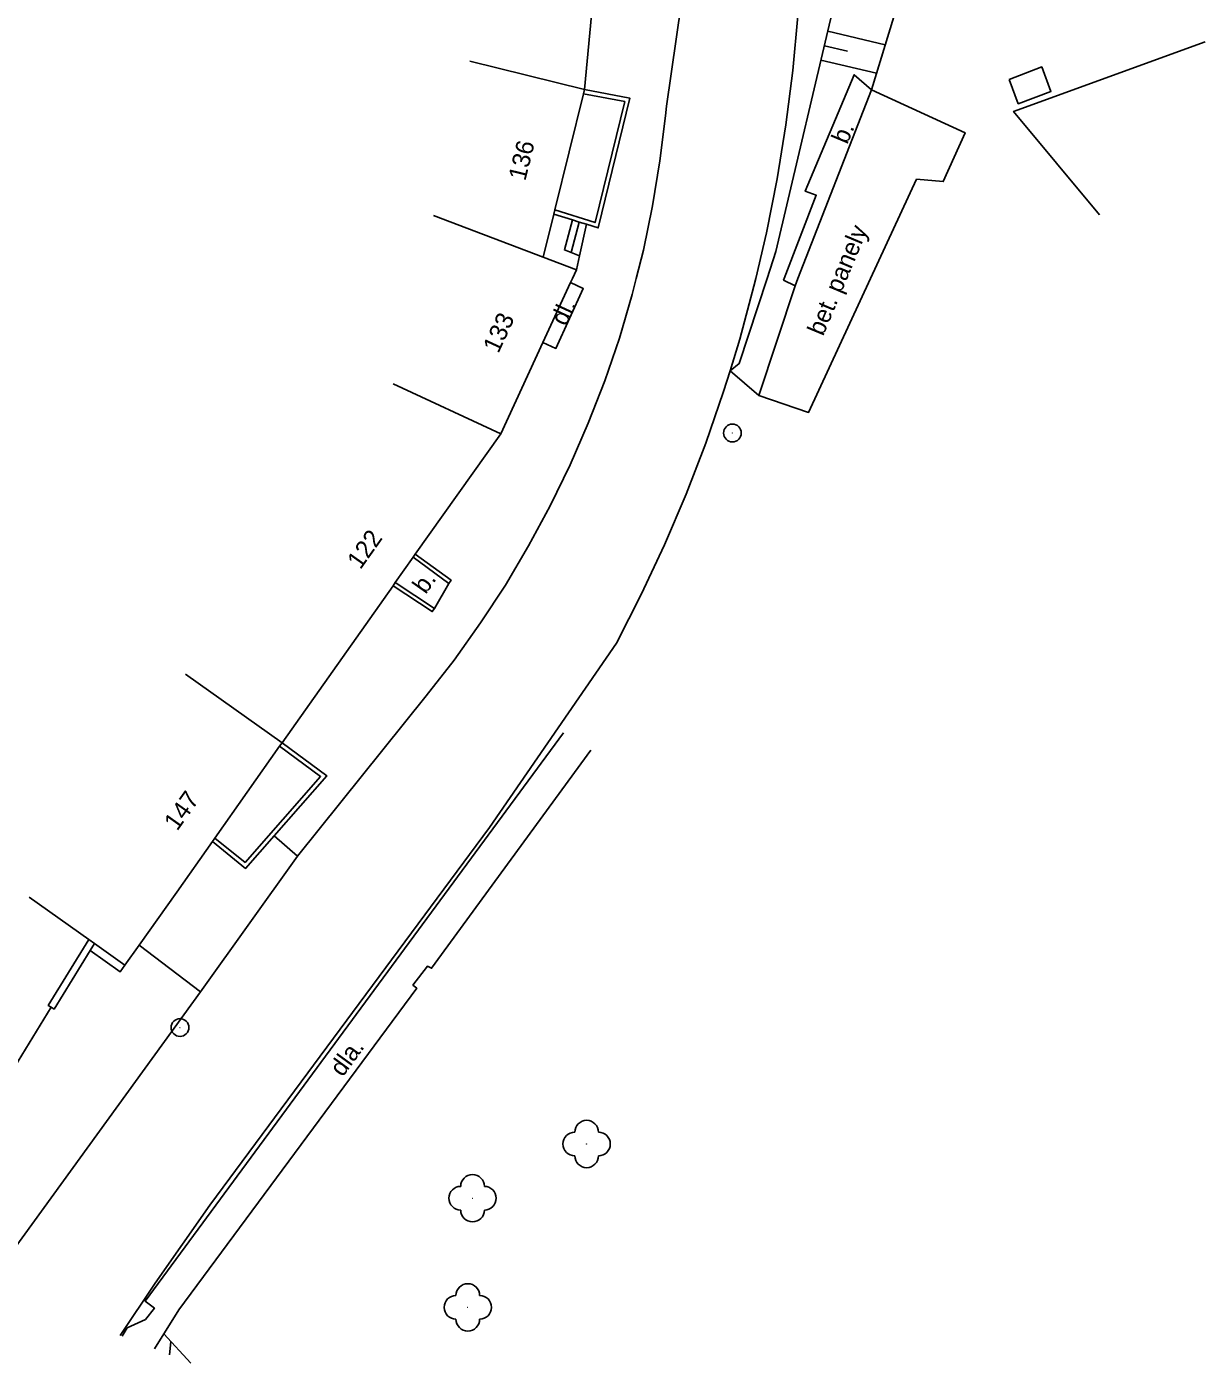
# Model space of a CAD drawing. Extents: x -582162 to -561283, y -1187583 to -1183539.
# Drawn here: x -571369.7 to -571319.9, y -1185045.8 to -1184989.4 of the extents above; entities that cross this region are included whole.
import ezdxf

# ---------------------------------------------------------------- set-up
doc = ezdxf.new("R2010")
doc.units = 0
for name, color, linetype in [('Vrstva 1', 7, 'Continuous'), ('Vrstva 10', 7, 'Continuous'), ('Vrstva 11', 7, 'Continuous'), ('Vrstva 12', 7, 'Continuous'), ('Vrstva 14', 7, 'Continuous'), ('Vrstva 4', 7, 'Continuous'), ('Vrstva 6', 7, 'Continuous'), ('Vrstva 9', 7, 'Continuous')]:
    doc.layers.add(name, color=color, linetype=linetype)

# ---------------------------------------------------------------- blocks, each defined once
blk = doc.blocks.new('1.079')
at = {"layer": 'Vrstva 1'}
for radius in [0.75, 0.001]:
    blk.add_circle((0, -0.001), radius, dxfattribs=at)
blk = doc.blocks.new('3.130')
at = {"layer": 'Vrstva 1'}
blk.add_circle((0, 0), 0.001, dxfattribs=at)
for centre, start, end in [((0, 1), 0, 180), ((-1, 0), 90, 270), ((1, 0), 270, 90), ((0, -1), 180, 360)]:
    blk.add_arc(centre, 1, start, end, dxfattribs=at)

msp = doc.modelspace()

# ---------------------------------------------------------------- linework, layer by layer
at = {"layer": 'Vrstva 10'}
for points in [[(-571338.89, -1185000), (-571338.44, -1184998.07), (-571337.99, -1184995.8), (-571337.62, -1184993.52), (-571337.33, -1184991.22), (-571337.12, -1184988.91), (-571337.04, -1184987.72), (-571335.77, -1184975.78), (-571334.75, -1184966.09)], [(-571339.84, -1184966.76), (-571341.22, -1184982.66), (-571342.67, -1184992.73), (-571342.71, -1184993.13), (-571342.94, -1184995.04), (-571343.25, -1184996.93), (-571343.64, -1184998.81), (-571343.94, -1185000)], [(-571334.01, -1184992.04), (-571332.91, -1184988.45), (-571332.93, -1184987.1)], [(-571334.01, -1184992.04), (-571334.74, -1184991.4), (-571336.8, -1184996.32), (-571336.34, -1184996.49), (-571337.69, -1185000)], [(-571328.19, -1184991.6), (-571326.81, -1184991.07), (-571326.42, -1184992.1), (-571327.8, -1184992.62), (-571328.19, -1184991.6)], [(-571334.01, -1184992.04), (-571337.11, -1185000)], [(-571334.04, -1185000), (-571332.1, -1184995.81), (-571330.97, -1184995.91), (-571330.05, -1184993.85), (-571334.01, -1184992.04)], [(-571346.7, -1184998.91), (-571346.98, -1184998.8), (-571346.64, -1184997.53)], [(-571346.7, -1184998.91), (-571346.35, -1184997.62)], [(-571346.34, -1184999.05), (-571346.05, -1184997.71)], [(-571346.34, -1184999.05), (-571346.7, -1184998.91)], [(-571346.47, -1184999.64), (-571346.34, -1184999.05)], [(-571365.747, -1185044.642), (-571364.27, -1185042.44), (-571361.96, -1185039.14), (-571350.15, -1185023.19), (-571344.78, -1185015.41), (-571343.73, -1185013.35), (-571342.75, -1185011.25), (-571341.84, -1185009.12), (-571341.01, -1185006.96), (-571340.25, -1185004.77), (-571339.97, -1185003.9), (-571339.57, -1185002.56), (-571338.97, -1185000.33), (-571338.89, -1185000)], [(-571343.94, -1185000), (-571344.11, -1185000.68), (-571344.65, -1185002.52), (-571345.27, -1185004.33), (-571345.97, -1185006.12), (-571346.74, -1185007.88), (-571347.58, -1185009.61), (-571348.49, -1185011.3), (-571349.47, -1185012.95), (-571350.52, -1185014.55), (-571351.64, -1185016.12), (-571352.82, -1185017.63), (-571358.26, -1185024.4)], [(-571346.72, -1185000.18), (-571346.18, -1185000.43), (-571347.34, -1185002.96), (-571347.89, -1185002.71)], [(-571337.23, -1185000.32), (-571338.77, -1185004.94), (-571336.66, -1185005.66), (-571334.04, -1185000)], [(-571337.69, -1185000), (-571337.72, -1185000.07), (-571337.23, -1185000.32)], [(-571337.11, -1185000), (-571337.23, -1185000.32)], [(-571352.47, -1185013.94), (-571351.86, -1185012.88)], [(-571347.02, -1185019.2), (-571364.69, -1185043.2), (-571364.3, -1185043.5), (-571364.68, -1185043.97), (-571365.45, -1185044.32)], [(-571363.27, -1185043.57), (-571353.22, -1185029.98), (-571353.38, -1185029.85), (-571352.77, -1185029.05), (-571352.59, -1185029.14), (-571345.86, -1185019.93)], [(-571359.24, -1185023.54), (-571358.26, -1185024.4)], [(-571358.26, -1185024.4), (-571362.35, -1185030.13)], [(-571362.35, -1185030.13), (-571364.94, -1185028.16)], [(-571365.55, -1185029.01), (-571365.75, -1185029.29), (-571367.02, -1185028.39)], [(-571370.19, -1185040.93), (-571362.35, -1185030.13)], [(-571363.27, -1185043.57), (-571364.294, -1185045.217)], [(-571365.45, -1185044.32), (-571365.668, -1185044.673)]]:
    msp.add_lwpolyline(points, dxfattribs=at)
at = {"layer": 'Vrstva 12'}
for points in [[(-571333.43, -1184990.13), (-571335.85, -1184989.56)], [(-571335.02, -1184990.4), (-571335.99, -1184990.17)], [(-571333.79, -1184991.33), (-571336.14, -1184990.78)], [(-571363.61, -1185044.91), (-571363.668, -1185045.465)]]:
    msp.add_lwpolyline(points, dxfattribs=at)
at = {"layer": 'Vrstva 4'}
for points in [[(-571345.46, -1184984.82), (-571346.13, -1184992.02)], [(-571350.98, -1184990.83), (-571346.13, -1184992.02)], [(-571346.13, -1184992.02), (-571346.17, -1184992.2)], [(-571346.17, -1184992.2), (-571347.38, -1184997.11)], [(-571347.38, -1184997.11), (-571347.42, -1184997.29)], [(-571352.51, -1184997.34), (-571347.87, -1184999.11)], [(-571347.42, -1184997.29), (-571347.87, -1184999.11)], [(-571347.87, -1184999.11), (-571346.47, -1184999.64)], [(-571346.47, -1184999.64), (-571346.64, -1185000)], [(-571346.72, -1185000.18), (-571347.89, -1185002.71)], [(-571346.64, -1185000), (-571346.72, -1185000.18)], [(-571347.89, -1185002.71), (-571349.67, -1185006.56)], [(-571354.21, -1185004.46), (-571349.67, -1185006.56)], [(-571349.67, -1185006.56), (-571353.28, -1185011.65)], [(-571353.37, -1185011.78), (-571354.13, -1185012.85)], [(-571353.28, -1185011.65), (-571353.37, -1185011.78)], [(-571354.13, -1185012.85), (-571354.22, -1185012.98)], [(-571354.22, -1185012.98), (-571358.91, -1185019.61)], [(-571362.99, -1185016.71), (-571358.91, -1185019.61)], [(-571358.91, -1185019.61), (-571359.01, -1185019.75)], [(-571359.01, -1185019.75), (-571361.75, -1185023.64)], [(-571361.75, -1185023.64), (-571361.85, -1185023.79)], [(-571361.85, -1185023.79), (-571363.35, -1185025.92), (-571364.94, -1185028.16)], [(-571367.08, -1185027.92), (-571369.59, -1185026.13)], [(-571366.84, -1185028.09), (-571367.08, -1185027.92)], [(-571365.55, -1185029.01), (-571366.84, -1185028.09)], [(-571364.94, -1185028.16), (-571365.55, -1185029.01)]]:
    msp.add_lwpolyline(points, dxfattribs=at)
at = {"layer": 'Vrstva 9'}
for points in [[(-571338.41, -1185000), (-571338.04, -1184998.87), (-571335.49, -1184988.04), (-571335.42, -1184985.58), (-571335.78, -1184983.95), (-571335.77, -1184975.78)], [(-571324.37, -1184997.31), (-571328, -1184992.95), (-571319.9, -1184990.01)], [(-571346.13, -1184992.02), (-571344.21, -1184992.39), (-571345.55, -1184997.87), (-571346.05, -1184997.71)], [(-571346.17, -1184992.2), (-571344.43, -1184992.53), (-571345.68, -1184997.64), (-571347.38, -1184997.11)], [(-571346.64, -1184997.53), (-571347.42, -1184997.29)], [(-571346.35, -1184997.62), (-571346.64, -1184997.53)], [(-571346.05, -1184997.71), (-571346.35, -1184997.62)], [(-571338.77, -1185004.94), (-571339.97, -1185003.9), (-571339.6, -1185003.6), (-571338.41, -1185000)], [(-571351.86, -1185012.88), (-571353.37, -1185011.78)], [(-571353.28, -1185011.65), (-571351.77, -1185012.75), (-571351.86, -1185012.88)], [(-571354.13, -1185012.85), (-571352.47, -1185013.94)], [(-571352.47, -1185013.94), (-571352.56, -1185014.07), (-571354.22, -1185012.98)], [(-571358.91, -1185019.61), (-571357.01, -1185021.01), (-571359.24, -1185023.54)], [(-571359.01, -1185019.75), (-571357.28, -1185021.04), (-571360.47, -1185024.67), (-571361.75, -1185023.64)], [(-571359.24, -1185023.54), (-571360.45, -1185024.92), (-571361.85, -1185023.79)], [(-571368.67, -1185030.78), (-571368.79, -1185030.71), (-571367.08, -1185027.92)], [(-571366.84, -1185028.09), (-571367.02, -1185028.39)], [(-571367.02, -1185028.39), (-571368.54, -1185030.86), (-571368.67, -1185030.78)], [(-571370.22, -1185033.32), (-571368.67, -1185030.78)], [(-571363.91, -1185044.58), (-571362.766, -1185045.822)]]:
    msp.add_lwpolyline(points, dxfattribs=at)

# ---------------------------------------------------------------- block references
at = {"layer": 'Vrstva 1', "xscale": 0.5, "yscale": 0.5}
for p in [(-571339.88, -1185006.53), (-571363.22, -1185031.64)]:
    msp.add_blockref('1.079', p, dxfattribs=at)
at = {"layer": 'Vrstva 11', "xscale": 0.5, "yscale": 0.5}
for p in [(-571346.04, -1185036.56), (-571350.86, -1185038.85), (-571351.06, -1185043.46)]:
    msp.add_blockref('3.130', p, dxfattribs=at)

# ---------------------------------------------------------------- texts
at = {"layer": 'Vrstva 14'}
for s, rotation, p in [('b.', 67.278, (-571335.03, -1184994.37)), ('bet. panely', 67.278, (-571336.05, -1185002.47)), ('bet. panely', 67.278, (-571336.05, -1185002.47)), ('dl.', 65.251, (-571346.91, -1185002.05)), ('b.', 54.679, (-571352.84, -1185013.37)), ('dla.', 53.843, (-571356.35, -1185033.76))]:
    msp.add_text(s, height=0.75, rotation=rotation, dxfattribs=at).set_placement(p)
at = {"layer": 'Vrstva 6'}
for s, rotation, p in [('136', 76.137, (-571348.63, -1184995.91)), ('133', 65.244, (-571349.77, -1185003.2)), ('122', 54.679, (-571355.6, -1185012.33)), ('147', 54.494, (-571363.34, -1185023.37))]:
    msp.add_text(s, height=0.75, rotation=rotation, dxfattribs=at).set_placement(p)

doc.saveas('drawing.dxf')
